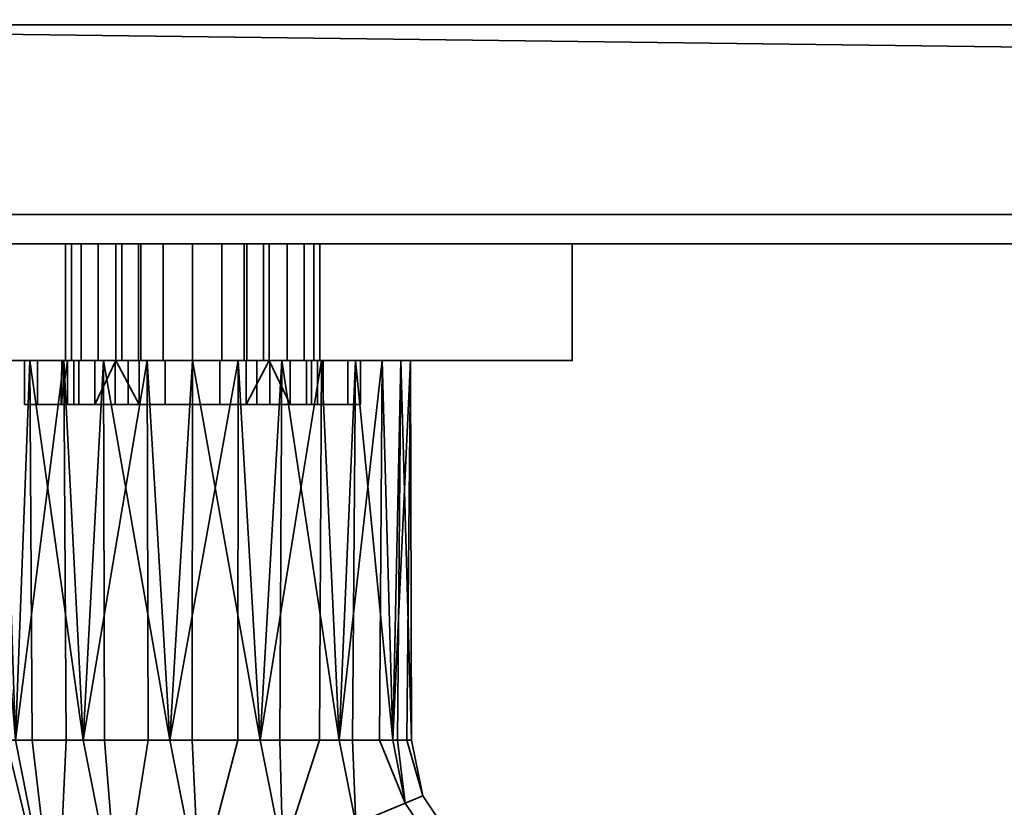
# Model space of a CAD drawing. Header units: millimetres. Extents: x -603 to 3703, y -115 to 249.
# Tile 796 of 1056: x 2544 to 2612, y -88 to -34. Entities that reach past the tile are written whole.
import ezdxf

# ---------------------------------------------------------------- set-up
doc = ezdxf.new("R2010")
doc.units = ezdxf.units.MM
doc.layers.add('151', color=7, linetype='Continuous', true_color=0xffffff)

# ---------------------------------------------------------------- blocks, each defined once
blk = doc.blocks.new('UG_SURFACE_168')
at = {"layer": '151', "color": 43, "linetype": 'Continuous', "lineweight": 35}
for points in [[(2491, -34, 2017), (3509, -34, 2017), (3509, 0, 2017), (2491, 0, 2017)], [(2491, -34), (2491, -29), (3509, -29), (3509, -34)], [(3522, -49, 2030), (3522, -34, 2030), (2478, -34, 2030), (2478, -49, 2030)], [(2478, -34, 2030), (3522, -34, 2030), (3509, -34, 2017), (2491, -34, 2017)], [(3522, -47), (2478, -47), (2478, -34), (2491, -34)], [(3522, -47), (2491, -34), (3509, -34)], [(2478, -47), (3522, -47), (3522, -49, 2), (2478, -49, 2)], [(2478, -49, 2030), (2530, -49, 1186.5), (2556, -49, 1190)], [(2556, -49, 1190), (2582, -49, 1186.5), (3522, -49, 2030), (2478, -49, 2030)], [(2478, -49, 2), (2556, -49, 948), (2530, -49, 951.5)], [(2582, -49, 951.5), (2556, -49, 948), (2478, -49, 2), (3522, -49, 2)], [(2530, -49, 1186.5), (2530, -57, 1186.5), (2556, -57, 1190), (2556, -49, 1190)], [(2556, -49, 948), (2556, -57, 948), (2530, -57, 951.5), (2530, -49, 951.5)], [(2547.289, -49, 1011.173), (2547.289, -57, 1011.173), (2548.368, -57, 1007.721), (2548.368, -49, 1007.721)], [(2547.699, -49, 1014.767), (2547.699, -57, 1014.767), (2547.289, -57, 1011.173), (2547.289, -49, 1011.173)], [(2564.711, -49, 1011.173), (2547.699, -49, 1014.767), (2547.289, -49, 1011.173)], [(2547.289, -49, 1011.173), (2548.368, -49, 1007.721), (2550.75, -49, 1005), (2564.711, -49, 1011.173)], [(2549.527, -49, 1017.888), (2549.527, -57, 1017.888), (2547.699, -57, 1014.767), (2547.699, -49, 1014.767)], [(2564.711, -49, 1011.173), (2549.527, -49, 1017.888), (2547.699, -49, 1014.767)], [(2548.368, -49, 1007.721), (2548.368, -57, 1007.721), (2550.75, -57, 1005), (2550.75, -49, 1005)], [(2552.461, -49, 1020.002), (2552.461, -57, 1020.002), (2549.527, -57, 1017.888), (2549.527, -49, 1017.888)], [(2556, -49, 1020.75), (2552.461, -49, 1020.002), (2549.527, -49, 1017.888), (2564.711, -49, 1011.173)], [(2550.75, -49, 1005), (2550.75, -57, 1005), (2550.75, -57, 1004.69)], [(2550.75, -57, 1004.69), (2550.75, -57, 992.5), (2550.75, -49, 992.5), (2550.75, -49, 1005)], [(2550.75, -49, 992.5), (2550.75, -57, 992.5), (2551.15, -57, 990.491), (2551.15, -49, 990.491)], [(2561.25, -49, 992.5), (2550.75, -49, 992.5), (2551.15, -49, 990.491), (2552.288, -49, 988.788)], [(2561.25, -49, 992.5), (2561.25, -49, 1005), (2550.75, -49, 1005), (2550.75, -49, 992.5)], [(2561.25, -49, 1005), (2563.632, -49, 1007.721), (2564.711, -49, 1011.173), (2550.75, -49, 1005)], [(2551.15, -49, 990.491), (2551.15, -57, 990.491), (2552.288, -57, 988.788), (2552.288, -49, 988.788)], [(2552.288, -49, 988.788), (2552.288, -57, 988.788), (2553.991, -57, 987.65), (2553.991, -49, 987.65)], [(2552.288, -49, 988.788), (2553.991, -49, 987.65), (2556, -49, 987.25)], [(2556, -49, 987.25), (2558.009, -49, 987.65), (2559.712, -49, 988.788), (2552.288, -49, 988.788)], [(2559.712, -49, 988.788), (2560.85, -49, 990.491), (2561.25, -49, 992.5), (2552.288, -49, 988.788)], [(2556, -49, 1020.75), (2556, -57, 1020.75), (2552.461, -57, 1020.002), (2552.461, -49, 1020.002)], [(2553.991, -49, 987.65), (2553.991, -57, 987.65), (2556, -57, 987.25), (2556, -49, 987.25)], [(2556, -49, 1190), (2556, -57, 1190), (2582, -57, 1186.5), (2582, -49, 1186.5)], [(2582, -49, 951.5), (2582, -57, 951.5), (2556, -57, 948), (2556, -49, 948)], [(2556, -49, 987.25), (2556, -57, 987.25), (2558.009, -57, 987.65), (2558.009, -49, 987.65)], [(2559.539, -49, 1020.002), (2559.539, -57, 1020.002), (2556, -57, 1020.75), (2556, -49, 1020.75)], [(2556, -49, 1020.75), (2564.711, -49, 1011.173), (2564.301, -49, 1014.767), (2562.473, -49, 1017.888)], [(2562.473, -49, 1017.888), (2559.539, -49, 1020.002), (2556, -49, 1020.75)], [(2558.009, -49, 987.65), (2558.009, -57, 987.65), (2559.712, -57, 988.788), (2559.712, -49, 988.788)], [(2562.473, -49, 1017.888), (2562.473, -57, 1017.888), (2559.539, -57, 1020.002), (2559.539, -49, 1020.002)], [(2559.712, -49, 988.788), (2559.712, -57, 988.788), (2560.85, -57, 990.491), (2560.85, -49, 990.491)], [(2560.85, -49, 990.491), (2560.85, -57, 990.491), (2561.25, -57, 992.5), (2561.25, -49, 992.5)], [(2561.25, -49, 1005), (2561.25, -49, 992.5), (2561.25, -57, 992.5), (2561.25, -57, 1004.69)], [(2561.25, -57, 1004.69), (2561.25, -57, 1005), (2561.25, -49, 1005)], [(2561.25, -49, 1005), (2561.25, -57, 1005), (2563.632, -57, 1007.721), (2563.632, -49, 1007.721)], [(2564.301, -49, 1014.767), (2564.301, -57, 1014.767), (2562.473, -57, 1017.888), (2562.473, -49, 1017.888)], [(2563.632, -49, 1007.721), (2563.632, -57, 1007.721), (2564.711, -57, 1011.173), (2564.711, -49, 1011.173)], [(2564.711, -49, 1011.173), (2564.711, -57, 1011.173), (2564.301, -57, 1014.767), (2564.301, -49, 1014.767)], [(2582, -49, 1186.5), (2582, -57, 1186.5), (2582, -57, 951.5), (2582, -49, 951.5)], [(3522, -49, 2), (3522, -49, 2030), (2582, -49, 1186.5), (2582, -49, 951.5)], [(2530, -57, 951.5), (2544.853, -57, 1093.963), (2541.734, -57, 1099.365)], [(2530, -57, 951.5), (2544.5, -57, 993.5), (2544.5, -57, 1014.5)], [(2530, -57, 951.5), (2549.899, -57, 1090.297), (2544.853, -57, 1093.963)], [(2530, -57, 951.5), (2545.375, -57, 989.099), (2544.5, -57, 993.5)], [(2530, -57, 951.5), (2547.868, -57, 985.368), (2545.375, -57, 989.099)], [(2556, -57, 1190), (2530, -57, 1186.5), (2552.881, -57, 1118.672), (2559.119, -57, 1118.672)], [(2543.01, -57, 1111.5), (2547.183, -57, 1116.135), (2530, -57, 1186.5)], [(2530, -57, 951.5), (2551.599, -57, 982.875), (2547.868, -57, 985.368)], [(2547.183, -57, 1116.135), (2552.881, -57, 1118.672), (2530, -57, 1186.5)], [(2530, -57, 951.5), (2556, -57, 948), (2556, -57, 982), (2551.599, -57, 982.875)], [(2544.5, -57, 1014.5), (2556, -57, 1089), (2549.899, -57, 1090.297), (2530, -57, 951.5)], [(2541.734, -57, 1099.365), (2544.853, -57, 1093.963), (2543.865, -83, 1095.183)], [(2547.183, -57, 1116.135), (2543.01, -57, 1111.5), (2543.865, -83, 1112.817)], [(2544.853, -57, 1093.963), (2545.017, -83, 1094.146), (2543.865, -83, 1095.183)], [(2543.865, -83, 1112.817), (2547.348, -83, 1115.953), (2547.183, -57, 1116.135)], [(2556, -57, 1089), (2544.5, -57, 1014.5), (2545.375, -57, 1018.901)], [(2544.5, -57, 1014.5), (2544.5, -60, 1014.5), (2545.375, -60, 1018.901), (2545.375, -57, 1018.901)], [(2544.5, -57, 993.5), (2544.5, -60, 993.5), (2544.5, -60, 1014.5), (2544.5, -57, 1014.5)], [(2545.375, -57, 989.099), (2545.375, -60, 989.099), (2544.5, -60, 993.5), (2544.5, -57, 993.5)], [(2544.853, -57, 1093.963), (2549.899, -57, 1090.297), (2548.5, -83, 1091.01)], [(2548.5, -83, 1091.01), (2545.017, -83, 1094.146), (2544.853, -57, 1093.963)], [(2545.375, -57, 1018.901), (2547.868, -57, 1022.632), (2556, -57, 1089)], [(2545.375, -57, 1018.901), (2545.375, -60, 1018.901), (2547.868, -60, 1022.632), (2547.868, -57, 1022.632)], [(2547.868, -57, 985.368), (2547.868, -60, 985.368), (2545.375, -60, 989.099), (2545.375, -57, 989.099)], [(2547.441, -57, 1009.219), (2547.049, -57, 1012.941), (2547, -60, 1012)], [(2547.049, -57, 1012.941), (2547.049, -60, 1012.941), (2547, -60, 1012)], [(2547, -60, 1012), (2547.441, -60, 1009.219), (2547.441, -57, 1009.219)], [(2548.206, -57, 1016.5), (2548.206, -60, 1016.5), (2547.049, -60, 1012.941), (2547.049, -57, 1012.941)], [(2547.049, -57, 1012.941), (2547.289, -57, 1011.173), (2547.699, -57, 1014.767)], [(2547.699, -57, 1014.767), (2548.206, -57, 1016.5), (2547.049, -57, 1012.941)], [(2547.289, -57, 1011.173), (2547.049, -57, 1012.941), (2547.441, -57, 1009.219)], [(2552.881, -57, 1118.672), (2547.183, -57, 1116.135), (2548.5, -83, 1116.99)], [(2547.183, -57, 1116.135), (2547.348, -83, 1115.953), (2548.5, -83, 1116.99)], [(2547.441, -57, 1009.219), (2548.368, -57, 1007.721), (2547.289, -57, 1011.173)], [(2547.441, -57, 1009.219), (2547.441, -60, 1009.219), (2549.312, -60, 1005.978), (2549.312, -57, 1005.978)], [(2548.368, -57, 1007.721), (2547.441, -57, 1009.219), (2549.312, -57, 1005.978)], [(2548.206, -57, 1016.5), (2547.699, -57, 1014.767), (2549.527, -57, 1017.888)], [(2556, -57, 1089), (2547.868, -57, 1022.632), (2551.599, -57, 1025.125)], [(2547.868, -57, 1022.632), (2547.868, -60, 1022.632), (2551.599, -60, 1025.125), (2551.599, -57, 1025.125)], [(2551.599, -57, 982.875), (2551.599, -60, 982.875), (2547.868, -60, 985.368), (2547.868, -57, 985.368)], [(2550.71, -57, 1019.281), (2550.71, -60, 1019.281), (2548.206, -60, 1016.5), (2548.206, -57, 1016.5)], [(2549.527, -57, 1017.888), (2550.71, -57, 1019.281), (2548.206, -57, 1016.5)], [(2549.312, -57, 1005.978), (2550.75, -57, 1004.69), (2550.75, -57, 1005), (2548.368, -57, 1007.721)], [(2549.899, -57, 1090.297), (2549.975, -83, 1090.53), (2548.5, -83, 1091.01)], [(2548.5, -83, 1116.99), (2552.957, -83, 1118.439), (2552.881, -57, 1118.672)], [(2549.312, -60, 1005.978), (2552.339, -60, 1003.778), (2550.75, -57, 1004.69)], [(2550.75, -57, 1004.69), (2549.312, -57, 1005.978), (2549.312, -60, 1005.978)], [(2550.71, -57, 1019.281), (2549.527, -57, 1017.888), (2552.461, -57, 1020.002)], [(2549.899, -57, 1090.297), (2556, -57, 1089), (2554.432, -83, 1089.082)], [(2554.432, -83, 1089.082), (2549.975, -83, 1090.53), (2549.899, -57, 1090.297)], [(2554.129, -57, 1020.803), (2554.129, -60, 1020.803), (2550.71, -60, 1019.281), (2550.71, -57, 1019.281)], [(2552.461, -57, 1020.002), (2554.129, -57, 1020.803), (2550.71, -57, 1019.281)], [(2552.339, -60, 1003.778), (2552.339, -57, 1003.778), (2550.75, -57, 1004.69)], [(2552.288, -57, 988.788), (2551.15, -57, 990.491), (2550.75, -57, 992.5), (2556, -57, 987.25)], [(2550.75, -57, 992.5), (2550.75, -57, 1004.69), (2552.339, -57, 1003.778)], [(2550.75, -57, 992.5), (2552.339, -57, 1003.778), (2556, -57, 1003), (2556, -57, 987.25)], [(2551.599, -57, 1025.125), (2556, -57, 1026), (2556, -57, 1089)], [(2551.599, -57, 1025.125), (2551.599, -60, 1025.125), (2556, -60, 1026), (2556, -57, 1026)], [(2556, -57, 982), (2556, -60, 982), (2551.599, -60, 982.875), (2551.599, -57, 982.875)], [(2556, -57, 987.25), (2553.991, -57, 987.65), (2552.288, -57, 988.788)], [(2552.339, -57, 1003.778), (2552.339, -60, 1003.778), (2556, -60, 1003), (2556, -57, 1003)], [(2554.129, -57, 1020.803), (2552.461, -57, 1020.002), (2556, -57, 1020.75)], [(2559.119, -57, 1118.672), (2552.881, -57, 1118.672), (2554.432, -83, 1118.918)], [(2552.881, -57, 1118.672), (2552.957, -83, 1118.439), (2554.432, -83, 1118.918)], [(2557.871, -57, 1020.803), (2557.871, -60, 1020.803), (2554.129, -60, 1020.803), (2554.129, -57, 1020.803)], [(2557.871, -57, 1020.803), (2554.129, -57, 1020.803), (2556, -57, 1020.75)], [(2556, -57, 1089), (2555.974, -83, 1089.244), (2554.432, -83, 1089.082)], [(2554.432, -83, 1118.918), (2559.093, -83, 1118.428), (2559.119, -57, 1118.672)], [(2560.635, -83, 1089.734), (2555.974, -83, 1089.244), (2556, -57, 1089)], [(2556, -57, 1089), (2562.101, -57, 1090.297), (2560.635, -83, 1089.734)], [(2562.101, -57, 1090.297), (2556, -57, 1089), (2556, -57, 1026), (2560.401, -57, 1025.125)], [(2559.119, -57, 1118.672), (2582, -57, 1186.5), (2556, -57, 1190)], [(2560.401, -57, 982.875), (2556, -57, 982), (2556, -57, 948), (2582, -57, 951.5)], [(2556, -57, 1026), (2556, -60, 1026), (2560.401, -60, 1025.125), (2560.401, -57, 1025.125)], [(2560.401, -57, 982.875), (2560.401, -60, 982.875), (2556, -60, 982), (2556, -57, 982)], [(2556, -57, 1003), (2556, -60, 1003), (2559.661, -60, 1003.778), (2559.661, -57, 1003.778)], [(2556, -57, 1020.75), (2559.539, -57, 1020.002), (2557.871, -57, 1020.803)], [(2556, -57, 987.25), (2561.25, -57, 992.5), (2560.85, -57, 990.491), (2559.712, -57, 988.788)], [(2556, -57, 987.25), (2556, -57, 1003), (2559.661, -57, 1003.778), (2561.25, -57, 992.5)], [(2559.712, -57, 988.788), (2558.009, -57, 987.65), (2556, -57, 987.25)], [(2561.29, -57, 1019.281), (2561.29, -60, 1019.281), (2557.871, -60, 1020.803), (2557.871, -57, 1020.803)], [(2561.29, -57, 1019.281), (2557.871, -57, 1020.803), (2559.539, -57, 1020.002)], [(2559.119, -57, 1118.672), (2559.093, -83, 1118.428), (2560.635, -83, 1118.266)], [(2564.817, -57, 1116.135), (2559.119, -57, 1118.672), (2560.635, -83, 1118.266)], [(2582, -57, 1186.5), (2559.119, -57, 1118.672), (2564.817, -57, 1116.135)], [(2559.539, -57, 1020.002), (2562.473, -57, 1017.888), (2561.29, -57, 1019.281)], [(2561.25, -57, 1004.69), (2559.661, -60, 1003.778), (2562.688, -60, 1005.978)], [(2561.25, -57, 1004.69), (2559.661, -57, 1003.778), (2559.661, -60, 1003.778)], [(2559.661, -57, 1003.778), (2561.25, -57, 1004.69), (2561.25, -57, 992.5)], [(2564.132, -57, 985.368), (2560.401, -57, 982.875), (2582, -57, 951.5)], [(2560.401, -57, 1025.125), (2564.132, -57, 1022.632), (2562.101, -57, 1090.297)], [(2560.401, -57, 1025.125), (2560.401, -60, 1025.125), (2564.132, -60, 1022.632), (2564.132, -57, 1022.632)], [(2564.132, -57, 985.368), (2564.132, -60, 985.368), (2560.401, -60, 982.875), (2560.401, -57, 982.875)], [(2562.101, -57, 1090.297), (2561.978, -83, 1090.51), (2560.635, -83, 1089.734)], [(2560.635, -83, 1118.266), (2564.694, -83, 1115.923), (2564.817, -57, 1116.135)], [(2562.688, -60, 1005.978), (2562.688, -57, 1005.978), (2561.25, -57, 1004.69)], [(2563.632, -57, 1007.721), (2561.25, -57, 1005), (2561.25, -57, 1004.69), (2562.688, -57, 1005.978)], [(2563.794, -57, 1016.5), (2563.794, -60, 1016.5), (2561.29, -60, 1019.281), (2561.29, -57, 1019.281)], [(2563.794, -57, 1016.5), (2561.29, -57, 1019.281), (2562.473, -57, 1017.888)], [(2566.037, -83, 1092.853), (2561.978, -83, 1090.51), (2562.101, -57, 1090.297)], [(2562.101, -57, 1090.297), (2567.147, -57, 1093.963), (2566.037, -83, 1092.853)], [(2582, -57, 951.5), (2562.101, -57, 1090.297), (2566.625, -57, 1018.901), (2567.5, -57, 1014.5)], [(2562.101, -57, 1090.297), (2564.132, -57, 1022.632), (2566.625, -57, 1018.901)], [(2567.147, -57, 1093.963), (2562.101, -57, 1090.297), (2582, -57, 951.5)], [(2562.473, -57, 1017.888), (2564.301, -57, 1014.767), (2563.794, -57, 1016.5)], [(2562.688, -57, 1005.978), (2562.688, -60, 1005.978), (2564.559, -60, 1009.219), (2564.559, -57, 1009.219)], [(2562.688, -57, 1005.978), (2564.559, -57, 1009.219), (2563.632, -57, 1007.721)], [(2564.711, -57, 1011.173), (2563.632, -57, 1007.721), (2564.559, -57, 1009.219)], [(2564.951, -57, 1012.941), (2564.951, -60, 1012.941), (2563.794, -60, 1016.5), (2563.794, -57, 1016.5)], [(2564.951, -57, 1012.941), (2563.794, -57, 1016.5), (2564.301, -57, 1014.767)], [(2566.625, -57, 989.099), (2564.132, -57, 985.368), (2582, -57, 951.5)], [(2564.132, -57, 1022.632), (2564.132, -60, 1022.632), (2566.625, -60, 1018.901), (2566.625, -57, 1018.901)], [(2566.625, -57, 989.099), (2566.625, -60, 989.099), (2564.132, -60, 985.368), (2564.132, -57, 985.368)], [(2564.301, -57, 1014.767), (2564.711, -57, 1011.173), (2564.951, -57, 1012.941)], [(2564.559, -57, 1009.219), (2564.559, -60, 1009.219), (2564.951, -60, 1012.941), (2564.951, -57, 1012.941)], [(2564.559, -57, 1009.219), (2564.951, -57, 1012.941), (2564.711, -57, 1011.173)], [(2564.817, -57, 1116.135), (2564.694, -83, 1115.923), (2566.037, -83, 1115.147)], [(2568.99, -57, 1111.5), (2564.817, -57, 1116.135), (2566.037, -83, 1115.147)], [(2582, -57, 1186.5), (2564.817, -57, 1116.135), (2568.99, -57, 1111.5)], [(2567.147, -57, 1093.963), (2566.948, -83, 1094.107), (2566.037, -83, 1092.853)], [(2566.037, -83, 1115.147), (2568.792, -83, 1111.356), (2568.99, -57, 1111.5)], [(2567.5, -57, 993.5), (2566.625, -57, 989.099), (2582, -57, 951.5)], [(2566.625, -57, 1018.901), (2566.625, -60, 1018.901), (2567.5, -60, 1014.5), (2567.5, -57, 1014.5)], [(2567.5, -57, 993.5), (2567.5, -60, 993.5), (2566.625, -60, 989.099), (2566.625, -57, 989.099)], [(2569.703, -83, 1097.899), (2566.948, -83, 1094.107), (2567.147, -57, 1093.963)], [(2567.147, -57, 1093.963), (2570.266, -57, 1099.365), (2569.703, -83, 1097.899)], [(2582, -57, 951.5), (2570.266, -57, 1099.365), (2567.147, -57, 1093.963)], [(2567.5, -57, 1014.5), (2567.5, -57, 993.5), (2582, -57, 951.5)], [(2567.5, -57, 1014.5), (2567.5, -60, 1014.5), (2567.5, -60, 993.5), (2567.5, -57, 993.5)], [(2568.99, -57, 1111.5), (2568.792, -83, 1111.356), (2569.703, -83, 1110.101)], [(2570.918, -57, 1105.568), (2568.99, -57, 1111.5), (2569.703, -83, 1110.101)], [(2568.99, -57, 1111.5), (2570.918, -57, 1105.568), (2582, -57, 1186.5)], [(2570.266, -57, 1099.365), (2570.026, -83, 1099.416), (2569.703, -83, 1097.899)], [(2569.703, -83, 1110.101), (2570.678, -83, 1105.517), (2570.918, -57, 1105.568)], [(2571, -83, 1104), (2570.026, -83, 1099.416), (2570.266, -57, 1099.365)], [(2570.266, -57, 1099.365), (2570.918, -57, 1105.568), (2571, -83, 1104)], [(2570.918, -57, 1105.568), (2570.266, -57, 1099.365), (2582, -57, 951.5), (2582, -57, 1186.5)], [(2570.918, -57, 1105.568), (2570.678, -83, 1105.517), (2571, -83, 1104)], [(2544.5, -60, 1014.5), (2544.5, -60, 993.5), (2547.441, -60, 1009.219), (2547, -60, 1012)], [(2547, -60, 1012), (2547.049, -60, 1012.941), (2544.5, -60, 1014.5)], [(2544.5, -60, 993.5), (2549.312, -60, 1005.978), (2547.441, -60, 1009.219)], [(2547.049, -60, 1012.941), (2548.206, -60, 1016.5), (2545.375, -60, 1018.901), (2544.5, -60, 1014.5)], [(2552.339, -60, 1003.778), (2549.312, -60, 1005.978), (2544.5, -60, 993.5), (2545.375, -60, 989.099)], [(2556, -60, 1003), (2552.339, -60, 1003.778), (2545.375, -60, 989.099), (2547.868, -60, 985.368)], [(2548.206, -60, 1016.5), (2550.71, -60, 1019.281), (2547.868, -60, 1022.632), (2545.375, -60, 1018.901)], [(2551.599, -60, 1025.125), (2547.868, -60, 1022.632), (2550.71, -60, 1019.281), (2554.129, -60, 1020.803)], [(2547.868, -60, 985.368), (2551.599, -60, 982.875), (2556, -60, 982), (2556, -60, 1003)], [(2556, -60, 1026), (2551.599, -60, 1025.125), (2554.129, -60, 1020.803)], [(2554.129, -60, 1020.803), (2557.871, -60, 1020.803), (2560.401, -60, 1025.125), (2556, -60, 1026)], [(2556, -60, 1003), (2556, -60, 982), (2560.401, -60, 982.875), (2564.132, -60, 985.368)], [(2564.132, -60, 985.368), (2566.625, -60, 989.099), (2559.661, -60, 1003.778), (2556, -60, 1003)], [(2557.871, -60, 1020.803), (2561.29, -60, 1019.281), (2564.132, -60, 1022.632), (2560.401, -60, 1025.125)], [(2566.625, -60, 989.099), (2567.5, -60, 993.5), (2562.688, -60, 1005.978), (2559.661, -60, 1003.778)], [(2566.625, -60, 1018.901), (2564.132, -60, 1022.632), (2561.29, -60, 1019.281), (2563.794, -60, 1016.5)], [(2564.559, -60, 1009.219), (2562.688, -60, 1005.978), (2567.5, -60, 993.5)], [(2563.794, -60, 1016.5), (2564.951, -60, 1012.941), (2567.5, -60, 1014.5), (2566.625, -60, 1018.901)], [(2567.5, -60, 993.5), (2567.5, -60, 1014.5), (2564.951, -60, 1012.941), (2564.559, -60, 1009.219)], [(2544.348, -98.182, 1100.881), (2544.348, -98.182, 1107.119), (2541, -83, 1104)], [(2544.348, -98.182, 1107.119), (2541.164, -83, 1105.559), (2541, -83, 1104)], [(2541, -83, 1104), (2541.328, -83, 1100.881), (2544.348, -98.182, 1100.881)], [(2544.348, -98.182, 1107.119), (2541.328, -83, 1107.119), (2541.164, -83, 1105.559)], [(2544.348, -98.182, 1100.881), (2541.328, -83, 1100.881), (2541.959, -83, 1099.465)], [(2543.234, -83, 1111.4), (2541.328, -83, 1107.119), (2544.348, -98.182, 1107.119), (2546.691, -97.211, 1112.817)], [(2541.959, -83, 1099.465), (2543.865, -83, 1095.183), (2546.691, -97.211, 1095.183), (2544.348, -98.182, 1100.881)], [(2546.691, -97.211, 1112.817), (2543.865, -83, 1112.817), (2543.234, -83, 1111.4)], [(2546.691, -97.211, 1095.183), (2543.865, -83, 1095.183), (2545.017, -83, 1094.146)], [(2547.348, -83, 1115.953), (2543.865, -83, 1112.817), (2546.691, -97.211, 1112.817)], [(2545.017, -83, 1094.146), (2548.5, -83, 1091.01), (2550.974, -95.437, 1091.01), (2546.691, -97.211, 1095.183)], [(2546.691, -97.211, 1112.817), (2550.974, -95.437, 1116.99), (2548.5, -83, 1116.99), (2547.348, -83, 1115.953)], [(2550.974, -95.437, 1091.01), (2548.5, -83, 1091.01), (2549.975, -83, 1090.53)], [(2552.957, -83, 1118.439), (2548.5, -83, 1116.99), (2550.974, -95.437, 1116.99)], [(2549.975, -83, 1090.53), (2554.432, -83, 1089.082), (2556.454, -93.167, 1089.082), (2550.974, -95.437, 1091.01)], [(2550.974, -95.437, 1116.99), (2556.454, -93.167, 1118.918), (2554.432, -83, 1118.918), (2552.957, -83, 1118.439)], [(2556.454, -93.167, 1089.082), (2554.432, -83, 1089.082), (2555.974, -83, 1089.244)], [(2559.093, -83, 1118.428), (2554.432, -83, 1118.918), (2556.454, -93.167, 1118.918)], [(2555.974, -83, 1089.244), (2560.635, -83, 1089.734), (2562.186, -90.793, 1089.734), (2556.454, -93.167, 1089.082)], [(2556.454, -93.167, 1118.918), (2562.186, -90.793, 1118.266), (2560.635, -83, 1118.266), (2559.093, -83, 1118.428)], [(2562.186, -90.793, 1089.734), (2560.635, -83, 1089.734), (2561.978, -83, 1090.51)], [(2564.694, -83, 1115.923), (2560.635, -83, 1118.266), (2562.186, -90.793, 1118.266)], [(2561.978, -83, 1090.51), (2566.037, -83, 1092.853), (2567.176, -88.726, 1092.853), (2562.186, -90.793, 1089.734)], [(2562.186, -90.793, 1118.266), (2567.176, -88.726, 1115.147), (2566.037, -83, 1115.147), (2564.694, -83, 1115.923)], [(2567.176, -88.726, 1092.853), (2566.037, -83, 1092.853), (2566.948, -83, 1094.107)], [(2568.792, -83, 1111.356), (2566.037, -83, 1115.147), (2567.176, -88.726, 1115.147), (2570.563, -87.323, 1110.101)], [(2566.948, -83, 1094.107), (2569.703, -83, 1097.899), (2570.563, -87.323, 1097.899), (2567.176, -88.726, 1092.853)], [(2570.563, -87.323, 1110.101), (2569.703, -83, 1110.101), (2568.792, -83, 1111.356)], [(2570.563, -87.323, 1097.899), (2569.703, -83, 1097.899), (2570.026, -83, 1099.416)], [(2570.678, -83, 1105.517), (2569.703, -83, 1110.101), (2570.563, -87.323, 1110.101), (2571.761, -86.827, 1104)], [(2570.026, -83, 1099.416), (2571, -83, 1104), (2571.761, -86.827, 1104), (2570.563, -87.323, 1097.899)], [(2571.761, -86.827, 1104), (2571, -83, 1104), (2570.678, -83, 1105.517)], [(2571.761, -86.827, 1104), (2573.929, -90.071, 1104), (2573.012, -90.988, 1097.899), (2570.563, -87.323, 1097.899)], [(2570.563, -87.323, 1110.101), (2573.012, -90.988, 1110.101), (2573.929, -90.071, 1104), (2571.761, -86.827, 1104)], [(2570.563, -87.323, 1097.899), (2573.012, -90.988, 1097.899), (2570.42, -93.58, 1092.853), (2567.176, -88.726, 1092.853)], [(2567.176, -88.726, 1115.147), (2570.42, -93.58, 1115.147), (2573.012, -90.988, 1110.101), (2570.563, -87.323, 1110.101)]]:
    blk.add_3dface(points, dxfattribs=at)

msp = doc.modelspace()

# ---------------------------------------------------------------- linework, layer by layer
at = {"layer": '151', "color": 252, "linetype": 'Continuous', "lineweight": -3, "true_color": 0x939598}
for p, q in [((2478, -34, 2030), (3522, -34, 2030)), ((2491, -34, 2017), (3509, -34, 2017)), ((2478, -47), (3522, -47)), ((3522, -49, 2), (2478, -49, 2)), ((3522, -49, 2030), (2478, -49, 2030)), ((2550.75, -57, 1005), (2550.75, -49, 1005)), ((2550.75, -57, 992.5), (2550.75, -49, 992.5)), ((2550.75, -49, 992.5), (2550.75, -49, 1005)), ((2561.25, -57, 992.5), (2561.25, -49, 992.5)), ((2561.25, -57, 1005), (2561.25, -49, 1005)), ((2561.25, -49, 1005), (2561.25, -49, 992.5)), ((2582, -49, 1186.5), (2582, -57, 1186.5)), ((2582, -49, 951.5), (2582, -57, 951.5)), ((2582, -49, 1186.5), (2582, -49, 951.5)), ((2544.5, -60, 1014.5), (2544.5, -57, 1014.5)), ((2544.5, -60, 993.5), (2544.5, -57, 993.5)), ((2544.5, -57, 993.5), (2544.5, -57, 1014.5)), ((2550.75, -57, 1005), (2550.75, -57, 1004.69)), ((2550.75, -57, 1004.69), (2550.75, -57, 992.5)), ((2561.25, -57, 1004.69), (2561.25, -57, 1005)), ((2561.25, -57, 992.5), (2561.25, -57, 1004.69)), ((2567.5, -60, 993.5), (2567.5, -57, 993.5)), ((2567.5, -60, 1014.5), (2567.5, -57, 1014.5)), ((2567.5, -57, 1014.5), (2567.5, -57, 993.5)), ((2582, -57, 951.5), (2582, -57, 1186.5)), ((2544.5, -60, 993.5), (2544.5, -60, 1014.5)), ((2567.5, -60, 1014.5), (2567.5, -60, 993.5))]:
    msp.add_line(p, q, dxfattribs=at)
at = {"layer": '151', "color": 252, "linetype": 'Continuous', "lineweight": -3, "true_color": 0x939598, "extrusion": (0, 1, 0)}
msp.add_circle((-2556, 1104, -57), 15, dxfattribs=at)
at = {"layer": '151', "color": 252, "linetype": 'Continuous', "lineweight": -3, "true_color": 0x939598, "extrusion": (0, -1, 0)}
for centre, radius in [((2556, 1012, 60), 9), ((2556, 1104, 83), 15)]:
    msp.add_circle(centre, radius, dxfattribs=at)
at = {"layer": '151', "color": 252, "linetype": 'Continuous', "lineweight": -3, "true_color": 0x939598, "extrusion": (0, 1, 0)}
for centre, radius, start, end in [((-2556, 1091.679, -49), 98.321, 74.66639, 105.33361), ((-2556, 1046.321, -49), 98.321, 254.66639, 285.33361), ((-2556, 1012, -49), 8.75, 306.8699, 233.1301), ((-2556, 992.5, -49), 5.25, 180, 0), ((-2556, 1014.5, -57), 11.5, 360, 180), ((-2556, 993.5, -57), 11.5, 180, 0), ((-2556, 993.5, -60), 11.5, 180, 0), ((-2556, 1014.5, -60), 11.5, 360, 180)]:
    msp.add_arc(centre, radius, start, end, dxfattribs=at)
at = {"layer": '151', "color": 252, "linetype": 'Continuous', "lineweight": -3, "true_color": 0x939598, "extrusion": (0, -1, 0)}
for centre, radius, start, end in [((2556, 1091.679, 57), 98.321, 74.66639, 105.33361), ((2556, 1046.321, 57), 98.321, 254.66639, 285.33361), ((2556, 1012, 57), 9, 305.68533, 234.31467), ((2556, 1012, 57), 8.75, 306.8699, 233.1301), ((2556, 1012, 57), 9, 234.31467, 305.68533), ((2556, 992.5, 57), 5.25, 180, 0)]:
    msp.add_arc(centre, radius, start, end, dxfattribs=at)

# ---------------------------------------------------------------- block references
at = {"layer": '151', "color": 252, "linetype": 'Continuous', "lineweight": -3, "true_color": 0x939598}
msp.add_blockref('UG_SURFACE_168', (0, 0), dxfattribs=at)

doc.saveas('drawing.dxf')
